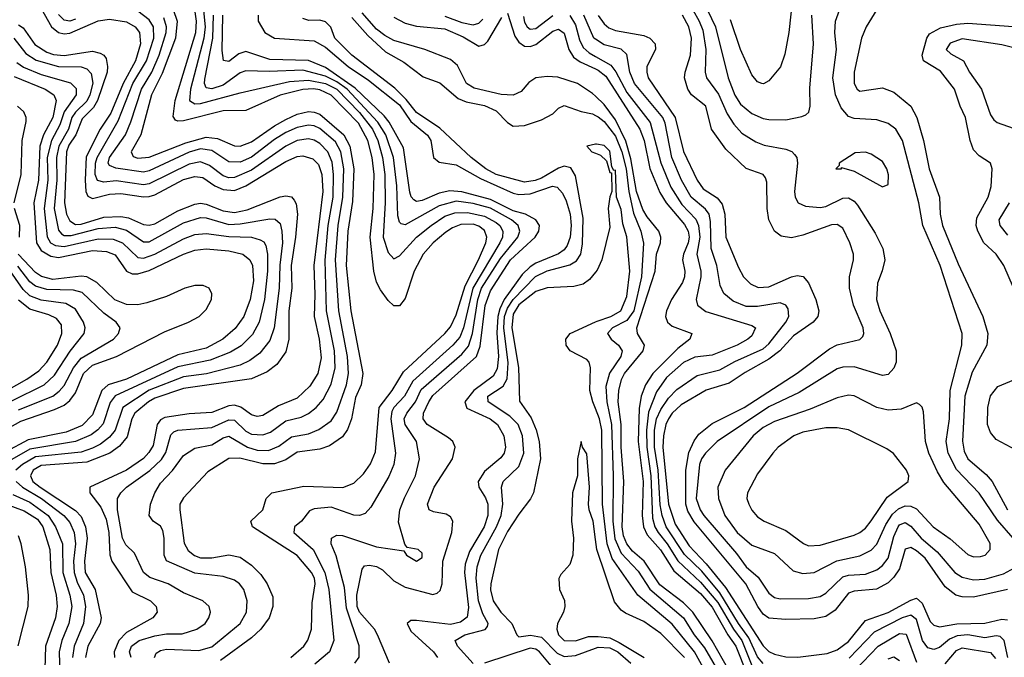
# Model space of a CAD drawing. Header units: inches. Extents: x 884549 to 1028252, y 526810 to 653624.
# Tile 389 of 656: x 907974 to 911439, y 626131 to 628375. Entities that reach past the tile are written whole.
import ezdxf

# ---------------------------------------------------------------- set-up
doc = ezdxf.new("R2010")
doc.units = ezdxf.units.IN
doc.header["$MEASUREMENT"] = 0
doc.layers.add('A9602', color=7, linetype='Continuous')
doc.layers.add('A9612', color=7, linetype='Continuous')

msp = doc.modelspace()

# ---------------------------------------------------------------- linework, layer by layer
at = {"layer": 'A9602', "color": 5}
for points, elevation in [([(908050, 628413.7), (908086.1, 628350), (908110, 628329.3), (908130, 628324.7), (908150, 628327.3), (908250, 628371), (908290, 628376.1), (908350, 628366.6), (908379.7, 628350), (908395.8, 628330), (908399.4, 628290), (908381, 628230), (908337.9, 628150), (908294.4, 628045.6), (908256.7, 627990), (908207.7, 627892.3), (908203.8, 627810), (908207.2, 627770), (908213.7, 627753.7), (908230, 627745.6), (908290, 627760.7), (908330, 627762.9), (908410, 627751.5), (908430, 627752.4), (908450, 627758.2), (908550, 627811.8), (908590, 627823.2), (908618.9, 627818.9), (908661.1, 627790), (908690, 627776.8), (908730, 627774.2), (908770, 627789.7), (908910, 627876.1), (908950, 627893.4), (908970, 627896), (909005.6, 627885.6), (909025.4, 627865.4), (909036.9, 627830), (909040.9, 627770), (909008.8, 627510), (909012.4, 627407.6), (909009.7, 627330), (909027.5, 627250), (909035.1, 627184.9), (909022.5, 627130), (908995.2, 627084.8), (908950, 627043.3), (908884.5, 627015.5), (908830, 626981.6), (908810, 626978.8), (908790, 626983.8), (908751.5, 627011.5), (908730, 627018.2), (908710, 627015.8), (908650, 626993), (908570, 626988.2), (908485, 626975), (908470, 626966.5), (908457.5, 626950), (908443.9, 626876.1), (908428.7, 626851.3), (908409.2, 626830.8), (908350, 626789.3), (908220.2, 626730), (908220.6, 626710), (908259.9, 626659.9), (908277.8, 626617.8), (908287.8, 626570), (908291.4, 626491.4), (908298.1, 626470), (908370, 626361.5), (908434.2, 626330), (908454.3, 626310), (908457.3, 626290), (908442.4, 626270), (908350, 626218.5), (908323.2, 626190), (908305.9, 626150), (908307.6, 626130)], 2580), ([(908366.4, 626130), (908360.9, 626150), (908367.2, 626170), (908394.7, 626190), (908450, 626206.7), (908490, 626213.7), (908545.8, 626214.2), (908596.8, 626230), (908626.2, 626250), (908639.8, 626270), (908645.6, 626290), (908640.4, 626310), (908618, 626330), (908550, 626358.5), (908496.8, 626390), (908431.4, 626411.4), (908409.7, 626429.7), (908378.1, 626498.1), (908347.2, 626527.2), (908335.6, 626550), (908318.1, 626650), (908318.6, 626690), (908329.9, 626710), (908349.3, 626730), (908431.6, 626788.4), (908472.8, 626827.2), (908488, 626852), (908506.2, 626913.8), (908515.8, 626924.2), (908530, 626930), (908650, 626939.5), (908710, 626967.2), (908730, 626965.4), (908770, 626926.9), (908790, 626916.7), (908830, 626913.8), (908856.7, 626923.3), (908910, 626962.9), (908964, 626976), (908990, 626988.6), (909017.7, 627010), (909041.4, 627038.6), (909070, 627091.7), (909084.6, 627150), (909081.3, 627210), (909054.1, 627350), (909048.8, 627528.8), (909059.4, 627650), (909076.6, 627750), (909078.7, 627830), (909073.7, 627873.7), (909058.5, 627910), (909030, 627938.7), (909010, 627951), (908990, 627955.4), (908950, 627949.2), (908910.1, 627930), (908790, 627845.4), (908730, 627819.5), (908710, 627818.8), (908690, 627824.9), (908641.3, 627861.3), (908610, 627874.3), (908570, 627866.2), (908430, 627796.7), (908410, 627794), (908312.9, 627807.1), (908270, 627802.4), (908248.3, 627808.3), (908240.1, 627830), (908241.2, 627870), (908246.5, 627890), (908320.9, 628019.1), (908371.5, 628150), (908420, 628230), (908445.5, 628310), (908444.4, 628350), (908430, 628374.6), (908390, 628404.5)], 2560), ([(908513.7, 628410), (908527.6, 628370), (908521.9, 628310), (908474.8, 628185.2), (908437.6, 628110), (908400.1, 627970), (908366.7, 627910), (908373.3, 627893.3), (908390, 627887), (908430, 627890.7), (908559.1, 627940.9), (908630, 627960.9), (908670, 627956.7), (908730, 627930.9), (908750, 627929.9), (908790, 627944.7), (908870, 628001.6), (908910, 628023.9), (908950, 628042), (908990, 628051.3), (909010, 628049.7), (909030, 628041.7), (909114.7, 627970), (909135.4, 627930), (909150.1, 627850), (909145, 627735), (909128.5, 627630), (909122.8, 627510), (909138.9, 627350), (909181.5, 627130), (909175.3, 627090), (909155.1, 627044.9), (909141, 626970), (909126.9, 626933.1), (909110, 626907.2), (909064.6, 626875.4), (909030, 626863.5), (908950, 626853.5), (908910, 626826.5), (908870, 626811.5), (908830, 626811.7), (908748.4, 626831.6), (908709.9, 626830.1), (908636.5, 626783.5), (908550, 626692.7), (908537.9, 626670), (908536.9, 626650), (908553.2, 626533.2), (908566.7, 626506.7), (908588.8, 626488.8), (908610, 626480.8), (908650, 626481.2), (908710, 626492), (908750, 626483.2), (908790, 626454.8), (908822.4, 626422.4), (908844.9, 626390), (908864.3, 626344.3), (908865.2, 626310), (908852.2, 626270), (908822.2, 626230), (908790, 626199.9), (908680.4, 626119.6)], 2520), ([(908927.5, 626130), (908973.6, 626170), (908988.3, 626191.7), (909000.6, 626230), (909003.3, 626323.3), (909013.1, 626390), (909010.8, 626410), (909000.3, 626430), (908950, 626489.9), (908793.7, 626590), (908787.7, 626610), (908829.1, 626650), (908841, 626690), (908861.1, 626710), (908973.2, 626733.2), (909111, 626729), (909150, 626744), (909183.4, 626776.6), (909208, 626812), (909225.5, 626854.5), (909239.3, 627010), (909284.6, 627070), (909324.2, 627135.8), (909469.5, 627270), (909490, 627294.2), (909510, 627335.8), (909541.6, 627438.4), (909587.9, 627530), (909613.7, 627590), (909617.7, 627610), (909610, 627632.9), (909590, 627648.6), (909570, 627654.7), (909526.1, 627653.9), (909497.3, 627642.7), (909473, 627627), (909429.3, 627590), (909394.1, 627550), (909361.5, 627490), (909330, 627393.1), (909310, 627367.8), (909290, 627367.8), (909270, 627386.3), (909243.9, 627423.9), (909230, 627451.7), (909219.9, 627490), (909206.9, 627610), (909217.7, 627710), (909220.7, 627830), (909213.9, 627890), (909199.5, 627950), (909165.7, 628010), (909070, 628108.8), (909030, 628128.3), (909008.1, 628131.9), (908970, 628129.1), (908891, 628109), (908770, 628055.1), (908690, 628054.4), (908550, 628019.3), (908530, 628017.7), (908521.7, 628021.7), (908514, 628034), (908520.8, 628090), (908593.9, 628330), (908595.7, 628370), (908590.5, 628410)], 2480), ([(908618.8, 628430), (908626.2, 628350), (908621.5, 628310), (908574.8, 628130), (908571.8, 628090), (908590, 628079.1), (908610, 628080.1), (908750, 628117.8), (908923.2, 628156.8), (908990, 628162.3), (909050, 628149.8), (909090, 628129.8), (909170, 628048.1), (909215, 627990), (909233.9, 627950), (909250.5, 627890), (909258.3, 627830), (909259.4, 627730), (909253.2, 627610), (909270, 627555.7), (909290, 627533.7), (909310, 627543.2), (909370.2, 627609.8), (909421.3, 627650), (909470, 627682.8), (909504.7, 627695.3), (909550, 627696.4), (909610, 627683.3), (909650, 627661.3), (909663, 627650), (909674.2, 627630), (909673.1, 627610), (909663.2, 627590), (909567.9, 627430), (909536.1, 627290), (909522.4, 627257.6), (909498.2, 627230), (909357, 627103), (909327.8, 627050), (909290.8, 627010), (909283.8, 626996.2), (909280.2, 626970), (909296.1, 626850), (909290.3, 626810), (909272.7, 626767.3), (909210, 626659.7), (909190, 626637.7), (909169.9, 626630.1), (909150, 626631.2), (909070, 626659.9), (909010, 626653.9), (908993.9, 626646.1), (908965.6, 626610), (908940.4, 626590), (908938.2, 626570), (909006.9, 626510), (909047.8, 626430), (909062.1, 626370), (909079.9, 626190), (909063.7, 626150), (909012.9, 626107.1)], 2460), ([(908170, 628376.9), (908150, 628370), (908130, 628373.1), (908110, 628392.7)], 2560), ([(908448, 626130), (908454.6, 626145.4), (908470, 626155.7), (908490, 626159.6), (908604.7, 626155.3), (908650, 626168.3), (908749.4, 626250), (908771.9, 626290), (908774.1, 626330), (908762.8, 626370), (908747.6, 626390), (908730, 626402.5), (908690, 626415.9), (908590, 626427.4), (908491.1, 626471.1), (908482.6, 626490), (908482.2, 626550), (908477.6, 626577.6), (908470, 626592.1), (908443.9, 626610), (908429.9, 626630), (908434.2, 626670), (908448.9, 626710), (908470, 626743.5), (908512.1, 626787.9), (908550, 626841.4), (908590, 626866.8), (908650, 626878.2), (908690, 626903.2), (908710, 626909), (908775.5, 626870), (908810, 626860), (908850, 626859.2), (908886.3, 626873.7), (908930, 626906.5), (908990, 626917.7), (909026.9, 626933.1), (909070, 626963.6), (909090, 626993.7), (909123.7, 627090), (909131.4, 627130), (909127.6, 627190), (909096.8, 627350), (909085.3, 627530), (909094.8, 627650), (909111.5, 627750), (909115, 627850), (909104, 627910), (909085, 627945), (909030, 627992.1), (909010, 628001), (908990, 628003.3), (908950, 627995.4), (908910, 627977.6), (908870, 627953.6), (908790, 627891.5), (908750, 627873.8), (908710, 627874.2), (908650, 627914.6), (908610, 627920), (908570, 627908.2), (908430, 627842.4), (908410, 627838), (908311.8, 627851.8), (908290, 627861.2), (908285.5, 627870), (908289.7, 627890), (908346.2, 627970), (908365.1, 628014.9), (908402.3, 628130), (908438.5, 628190), (908465.1, 628250), (908489.4, 628330), (908490.1, 628350.1), (908481.6, 628381.6)], 2540), ([(909153.3, 626110), (909168, 626132), (909168.7, 626171.3), (909123.9, 626303.9), (909116.7, 626376.7), (909087.9, 626487.9), (909069.9, 626530), (909071.6, 626550), (909090, 626560.9), (909110, 626560.1), (909230, 626519.3), (909325.5, 626505.5), (909335.5, 626490), (909370, 626469.3), (909390, 626482), (909390, 626498), (909376, 626510), (909337.5, 626517.5), (909329.4, 626529.4), (909307.2, 626607.2), (909311.2, 626650), (909327.5, 626692.5), (909367.2, 626770), (909380.7, 626830), (909369.9, 626890), (909330.9, 626950), (909327.3, 626970), (909336, 626990), (909366.9, 627030), (909386.8, 627073.2), (909530, 627198.3), (909553.6, 627226.4), (909567.7, 627270), (909585.6, 627390), (909598.9, 627430), (909665.6, 627534.4), (909726.9, 627610), (909734.1, 627630), (909727.9, 627650), (909704.2, 627670), (909630, 627711.2), (909570, 627727.6), (909510, 627735.8), (909450, 627719.2), (909330, 627652.3), (909316.5, 627656.5), (909310, 627662.2), (909304.6, 627684.6), (909301.1, 627790), (909289.6, 627890), (909261.8, 627970), (909234.3, 628014.3), (909126.2, 628130), (909090, 628155.9), (909050, 628176.3), (908970, 628197.1), (908852, 628192), (908770, 628194.5), (908750, 628187.4), (908690, 628144.8), (908650, 628131.5), (908630, 628135), (908624.6, 628150), (908625.5, 628165.5), (908653, 628310), (908656.3, 628390)], 2440), ([(909275.6, 626110), (909233.4, 626210), (909222.1, 626230), (909169.9, 626290.1), (909161.8, 626310), (909160.8, 626350), (909178.8, 626441.2), (909186.8, 626453.2), (909204.4, 626455.6), (909230, 626450.4), (909250, 626439), (909290, 626400.3), (909330, 626378.5), (909427.7, 626352.3), (909443.3, 626356.7), (909453.5, 626366.5), (909460.1, 626390), (909463.1, 626470), (909494.9, 626570), (909497.8, 626610), (909490, 626625.3), (909474.8, 626634.8), (909430, 626642.8), (909415.1, 626650), (909409.4, 626670), (909432.3, 626730), (909496.6, 626830), (909505.7, 626870), (909498.5, 626890), (909483, 626903), (909408, 626950), (909393.2, 626970), (909395.3, 626990), (909413.1, 627030), (909428.1, 627051.9), (909581.6, 627190), (909593.9, 627226.1), (909611.3, 627368.7), (909630, 627420.6), (909701.2, 627530), (909788, 627610), (909800.3, 627630), (909802.6, 627650), (909789.9, 627670), (909753.2, 627690), (909710, 627702.5), (909630, 627742.2), (909530, 627769.4), (909487.1, 627772.9), (909450, 627764), (909390, 627738.9), (909370, 627734.8), (909360.5, 627740.5), (909351.1, 627751.1), (909347.3, 627767.3), (909323.9, 627923.9), (909274.6, 628014.6), (909256.9, 628036.9), (909154.3, 628134.3), (909050, 628206.6), (908990, 628231), (908854, 628234), (908770, 628263), (908745.6, 628254.4), (908710, 628228.1), (908690.6, 628230.6), (908686.8, 628266.8), (908688.5, 628390)], 2420), ([(908812.8, 628390), (908813.5, 628370), (908836.3, 628330), (908870, 628309.5), (909010, 628300.5), (909050, 628277.8), (909129.3, 628210), (909201.4, 628161.4), (909310, 628074.5), (909350, 628017), (909408.6, 627968.6), (909420.7, 627950), (909429.9, 627889.9), (909450, 627873.8), (909510, 627864.1), (909595.5, 627815.5), (909710, 627764.3), (909730, 627759.6), (909770, 627762), (909848.7, 627788.7), (909865.7, 627785.7), (909884.3, 627764.3), (909897.1, 627737.1), (909910.6, 627690), (909914.1, 627650), (909910.6, 627609.4), (909900.3, 627579.7), (909890, 627565.2), (909869.4, 627550.6), (909790, 627518.3), (909770, 627505.6), (909742.4, 627477.6), (909679.2, 627390), (909662.9, 627357.1), (909655.9, 627330), (909653.3, 627273.3), (909658.9, 627190), (909654.2, 627145.8), (909639.5, 627120.5), (909571.5, 627070), (909539.7, 627030), (909547.5, 627007.5), (909629.9, 626970), (909655.7, 626950), (909677.8, 626910), (909682.8, 626870), (909678.2, 626850), (909667, 626833), (909610, 626784.8), (909587.5, 626750), (909589.1, 626730), (909612.8, 626692.8), (909620.7, 626670), (909621.7, 626630), (909608.3, 626590), (909556.9, 626503.1), (909541.5, 626458.5), (909538.9, 626430), (909553.6, 626306.4), (909548.1, 626271.9), (909525.3, 626254.7), (909490, 626247.1), (909370, 626260.6), (909350, 626260.3), (909336.9, 626250), (909350, 626223), (909429.9, 626150), (909444.2, 626130)], 2380), ([(909570, 626108.9), (909514.9, 626170), (909505.7, 626190), (909539.7, 626210), (909611.4, 626228.6), (909620, 626240), (909622.9, 626250), (909603.8, 626283.8), (909588.2, 626330), (909580.6, 626410), (909584, 626450), (909596.2, 626490), (909651.7, 626590), (909668.4, 626630), (909674.5, 626670), (909669.5, 626730), (909674.6, 626750), (909730, 626802.5), (909747.4, 626850), (909743.7, 626910), (909727.4, 626950), (909699.2, 626979.2), (909622.3, 627030), (909621.7, 627050), (909674.9, 627085.1), (909688.8, 627111.2), (909692.6, 627167.4), (909677.9, 627290), (909679.7, 627330), (909690, 627359.8), (909710, 627390), (909789.1, 627470.9), (909830, 627490.5), (909910, 627511.6), (909933.6, 627526.4), (909948.7, 627550), (909954.5, 627585.5), (909956.1, 627676.1), (909930, 627825.4), (909913.6, 627853.6), (909890, 627859.4), (909870, 627852.1), (909810, 627816.5), (909788.3, 627808.3), (909750, 627802.8), (909650.7, 627830), (909614.3, 627850), (909562.6, 627890), (909452.6, 627992.6), (909370, 628047.7), (909334.4, 628094.4), (909293.7, 628133.7), (909142.1, 628250), (909083.2, 628310), (909068.4, 628348.4), (909050, 628367.2), (909030, 628372.4), (908991.8, 628371.8), (908970, 628378.4)], 2360), ([(909142.1, 628382.1), (909198.6, 628318.7), (909261.4, 628261.4), (909325.5, 628225.5), (909393.4, 628173.4), (909452.8, 628152.8), (909516.8, 628096.8), (909545.4, 628085.4), (909610, 628073.2), (909650, 628054), (909690, 628012.4), (909710, 627999.6), (909750, 628002), (909810, 628021.9), (909850, 628043), (909870, 628063.6), (909890, 628072.5), (909950, 628051.6), (909990, 628043.1), (910000, 628037.9)], 2360), ([(910000, 628105.7), (909990, 628115.4), (909936.3, 628150), (909867.1, 628172.9), (909830, 628175.3), (909790, 628169.6), (909765.9, 628154.1), (909738.5, 628121.5), (909710, 628109.2), (909668.2, 628111.8), (909573.7, 628133.7), (909546.7, 628150), (909514, 628214), (909490, 628235.1), (909399.4, 628270), (909290, 628301.6), (909258.5, 628318.5), (909230, 628341.5), (909179, 628399)], 2380), ([(909290, 628383.2), (909330, 628362.8), (909370, 628352.2), (909470, 628342), (909534, 628314), (909590, 628281.3), (909610, 628286.8), (909621.2, 628298.8), (909670, 628382.4)], 2420), ([(909470, 628386.7), (909530, 628364.3), (909570, 628357), (909590, 628362.2), (909603.9, 628376.1)], 2440), ([(909690, 628397.7), (909716.3, 628316.3), (909730, 628295.7), (909750, 628281), (909770, 628280.3), (909790, 628287.7), (909850, 628333.9), (909870, 628341.2), (909890, 628327.1), (909906, 628270), (909923.1, 628243.1), (909946.5, 628226.5), (910000, 628202)], 2420), ([(909746.2, 628386.2), (909750, 628365.4), (909759.6, 628350), (909770, 628341.5), (909790, 628343.2), (909850, 628389.3)], 2440), ([(909909.6, 628389.6), (909930, 628356.6), (909943.3, 628303.3), (909956.6, 628276.6), (909977.9, 628257.9), (910000, 628245.2)], 2440), ([(910000, 628306.4), (909994.5, 628310), (909958.7, 628390)], 2460), ([(907970, 628356.5), (907986.2, 628346.2), (908027.1, 628287.1), (908070, 628259.9), (908092.4, 628252.4), (908130, 628249.2), (908230, 628263.4), (908257.2, 628257.2), (908269.9, 628249.9), (908277.9, 628237.9), (908283.4, 628210), (908281.4, 628190), (908247.9, 628090), (908233.8, 628066.2), (908194, 628026), (908171.6, 627970), (908146.5, 627933.5), (908138.6, 627910), (908131.1, 627730), (908139.2, 627690), (908150, 627666.5), (908170, 627654.5), (908190, 627655.2), (908270, 627679.5), (908330, 627682.4), (908357, 627677), (908410, 627653.9), (908430, 627651.1), (908450, 627656.4), (908530, 627702.2), (908590, 627725.7), (908610, 627728.5), (908630, 627725.2), (908690, 627701.9), (908730, 627696), (908774.3, 627705.7), (908890, 627751.3), (908910, 627755.3), (908930, 627751.6), (908940.2, 627740.2), (908947.3, 627727.3), (908950.9, 627690.9), (908944.9, 627610), (908929.4, 627510), (908931, 627430), (908921.5, 627350), (908920.4, 627250), (908910, 627206), (908878.8, 627161.2), (908844.6, 627135.4), (908790, 627111.4), (908550, 627076.6), (908450, 627043.3), (908427.3, 627030), (908379.4, 626990), (908368.8, 626970), (908352.7, 626907.3), (908325.5, 626874.5), (908290.7, 626850), (908210, 626817.9), (908050, 626806.2), (908021.8, 626790), (908012, 626770), (908020.6, 626750), (908045.5, 626730), (908170, 626648.1), (908190, 626626.3), (908206, 626590), (908211.5, 626550), (908201.8, 626470), (908203.8, 626430), (908239.3, 626370), (908261.2, 626270), (908257.2, 626250), (908213.8, 626170), (908206, 626130)], 2620), ([(907952.9, 628310), (907996, 628256), (908032.2, 628232.2), (908110, 628210), (908190, 628208.7), (908210, 628201.9), (908225.6, 628185.6), (908230.9, 628150.9), (908221.2, 628110), (908210, 628088.5), (908170.8, 628049.2), (908157.9, 628030), (908145.3, 627990), (908112.2, 627930), (908103, 627890), (908104.5, 627810), (908095.8, 627710), (908110, 627633.5), (908121.1, 627621.1), (908130, 627615.6), (908155.4, 627615.4), (908250, 627639.4), (908310, 627644.7), (908350, 627634.2), (908410, 627593), (908430, 627592.8), (908550, 627659.6), (908610, 627678.5), (908630, 627677.1), (908710, 627653.8), (908750, 627656.2), (908853.9, 627673.9), (908872.4, 627672.4), (908890, 627657.2), (908896.7, 627630), (908899, 627590), (908889.2, 627510.8), (908886.6, 627430), (908869.7, 627290.3), (908854.6, 627245.4), (908819, 627201), (908784.3, 627175.7), (908750, 627159.3), (908631.4, 627128.6), (908550, 627117.8), (908430, 627070.8), (908336.5, 627010), (908309.4, 626930), (908290, 626905.2), (908258.3, 626881.7), (908230, 626866.6), (908190, 626853.2), (908030, 626836.8), (907983.4, 626810), (907960.1, 626790)], 2640), ([(907964.2, 628224.2), (907987.1, 628207.1), (908050, 628182), (908152.6, 628152.6), (908172.8, 628132.8), (908172.3, 628110), (908130.2, 628050), (908115.5, 628004.5), (908085.7, 627950), (908070.8, 627890), (908072.5, 627810), (908059.8, 627710), (908070.2, 627610.2), (908082.1, 627590), (908100.5, 627580.5), (908130, 627576.5), (908250, 627603.5), (908302.6, 627602.6), (908335.4, 627590), (908390, 627538.3), (908410, 627535.9), (908450, 627549.5), (908550, 627604), (908590, 627618.8), (908630, 627622.3), (908710, 627611.5), (908790, 627609), (908820.6, 627600.6), (908832.5, 627592.5), (908839.6, 627579.6), (908845.9, 627550), (908846.2, 627490), (908835.4, 627390), (908816.3, 627310), (908793.4, 627266.6), (908753.3, 627226.7), (908715.4, 627204.6), (908643.7, 627176.3), (908530, 627153), (908310, 627051.3), (908292, 627028), (908267.1, 626952.9), (908248.8, 626931.2), (908225.8, 626914.2), (908170, 626890), (908010, 626863.8), (907930, 626818.1)], 2660), ([(907954.2, 628174.2), (908063.6, 628130), (908093.7, 628110), (908101.9, 628090), (908090.5, 628030), (908057.6, 627970), (908044.7, 627930), (908040.7, 627810), (908023.4, 627730), (908033.6, 627590), (908050, 627562.8), (908083, 627543), (908110, 627537.5), (908230, 627562.3), (908279.6, 627559.6), (908310, 627547), (908349.2, 627490), (908370, 627480.2), (908390, 627480.7), (908430, 627492.1), (908550, 627549.9), (908590, 627564.2), (908630, 627568.6), (908710, 627561.5), (908759.4, 627550), (908783.9, 627530), (908792.7, 627510), (908796.2, 627456.2), (908785.4, 627390), (908762.4, 627330), (908732.4, 627287.6), (908689, 627251), (908630, 627218.7), (908530, 627196), (908350, 627109.6), (908284.7, 627090), (908263.3, 627070), (908230, 626984.8), (908193.3, 626946.7), (908137.1, 626922.9), (908003.3, 626896.7), (907925.5, 626854.5)], 2680), ([(907954.6, 627730), (907979.6, 627830), (907982.3, 627950), (907996.2, 628016.2), (907996.4, 628030), (907988.8, 628050), (907966.7, 628070)], 2720), ([(910000, 627936.2), (909969, 627930), (909987.3, 627910), (910000, 627905.1)], 2340), ([(907973.8, 627610), (907974.3, 627650), (907956.1, 627710)], 2720), ([(907836.7, 626883.3), (907977.4, 626962.6), (908097, 627003), (908130, 627018.6), (908150, 627035.1), (908170, 627061.8), (908199, 627130), (908230, 627158.6), (908314.3, 627190), (908483.8, 627276.2), (908568, 627310), (908605.7, 627330), (908630, 627354.8), (908649.3, 627390), (908650.4, 627410.4), (908640.7, 627430), (908619, 627439), (908590, 627439.1), (908555.2, 627430), (908490, 627400.7), (908421.5, 627378.5), (908390, 627371.5), (908350, 627372.3), (908308.4, 627388.4), (908245.4, 627450), (908210.7, 627470), (908190, 627472), (908090, 627460.9), (908051.2, 627471.2), (908030, 627485.6), (907969.1, 627549.1)], 2720), ([(907945.9, 627034.1), (908060.4, 627090), (908096.4, 627123.6), (908151.5, 627208.5), (908201.3, 627270), (908204, 627290), (908198.6, 627310), (908170, 627356.4), (908136.1, 627376.1), (908050, 627388.1), (908010, 627403.4), (907985.6, 627425.6), (907913.4, 627530)], 2760), ([(907970, 627001.7), (908090.3, 627050), (908112.8, 627067.2), (908130, 627087.6), (908163, 627150), (908190, 627183.5), (908303.6, 627250), (908321.4, 627270), (908327.2, 627290), (908313.8, 627310), (908270, 627342.4), (908194.2, 627414.2), (908163.4, 627423.4), (908070, 627425.1), (908030, 627437.6), (908010, 627452.4), (907967.7, 627507.7)], 2740), ([(910000, 627486.1), (909979.5, 627460.5), (909956.1, 627443.9), (909924.1, 627435.9), (909830, 627431.4), (909790, 627417.8), (909730, 627370.9), (909710, 627338.7), (909705.1, 627290), (909729.1, 627150.9), (909732.7, 627032.7), (909774.2, 626974.2), (909791.6, 626931.6), (909802.4, 626890), (909806.1, 626830), (909782.1, 626710), (909771.5, 626688.5), (909730, 626635.1), (909690, 626573.3), (909658.7, 626510), (909631.2, 626390), (909630.9, 626369.1), (909640.1, 626330), (909667.4, 626290), (909705.9, 626250), (909722.8, 626210), (909730, 626203.6), (909771.3, 626208.7), (909810, 626201.9), (909865.4, 626145.4), (909890, 626133.6), (909930, 626137.8), (910000, 626163.2)], 2340), ([(907830, 627015.3), (907999, 627110), (908041.2, 627138.8), (908069.6, 627170), (908107.1, 627230), (908122.3, 627270), (908120.5, 627300.5), (908103.1, 627323.1), (908076.6, 627336.6), (908010, 627356.6), (907970, 627387.4)], 2780), ([(910000, 627006.1), (909990.6, 627030), (909980.6, 627070), (909982.9, 627150), (909977.2, 627170), (909970, 627178.6), (909911.3, 627210), (909896.3, 627230), (909896.1, 627250), (909911.1, 627270), (910000, 627311.3)], 2340), ([(910000, 626545.1), (909992, 626610), (909977.9, 626650), (909975.6, 626670), (909978.8, 626730), (909970, 626846.8), (909954.4, 626870), (909949.4, 626890.6), (909936.9, 626830), (909936.8, 626770), (909919.1, 626710), (909915.4, 626610), (909922.4, 626550), (909920.5, 626490), (909910, 626457.3), (909878, 626422), (909871.5, 626408.5), (909873, 626370), (909890.7, 626330.7), (909892.7, 626310), (909887.9, 626290), (909866.6, 626250), (909864.3, 626230), (909869.9, 626210), (909890, 626189.9), (909930, 626188.8), (909975.5, 626204.5), (910000, 626204.8)], 2320), ([(907961.8, 626750), (907984.4, 626730), (908050.2, 626690), (908129.3, 626630), (908150, 626605.9), (908165.6, 626570), (908170.8, 626530), (908163.7, 626470), (908165.5, 626430), (908175.9, 626395.9), (908197.9, 626350), (908205.2, 626310), (908198.6, 626250), (908165.9, 626170), (908159.8, 626130)], 2640), ([(907950, 626704), (908010, 626677.2), (908073.6, 626630), (908100.3, 626590), (908125.1, 626530), (908126.1, 626430), (908150.9, 626350), (908156.9, 626310), (908147, 626250), (908122.5, 626190), (908113.2, 626150), (908116.5, 626030), (908130.8, 625910), (908124.6, 625870), (908078.2, 625761.8), (908002.4, 625637.6), (907987.7, 625572.3), (907972.9, 625550)], 2660), ([(907926.9, 626670), (907990, 626646.6), (908037.1, 626617.1), (908055.2, 626590), (908080.1, 626510), (908083, 626430), (908102.8, 626350), (908106.3, 626310), (908099.9, 626270), (908065.3, 626170), (908058.2, 625930), (908047.2, 625850), (908018.8, 625770), (907930, 625596.1)], 2680), ([(907968.4, 626171.6), (908003.5, 626310), (908004.7, 626350), (907994.5, 626450), (907979.6, 626530), (907970, 626558.6)], 2720), ([(909850, 626093.6), (909803.3, 626150), (909790, 626159.7), (909770, 626163.1), (909610, 626110.3)], 2360)]:
    msp.add_lwpolyline(points, dxfattribs=dict(at, elevation=elevation))
at = {"layer": 'A9612', "color": 5}
for points, elevation in [([(910320.3, 628450), (910365.1, 628370), (910377.3, 628337.3), (910388.5, 628270), (910386.2, 628190), (910390.5, 628170), (910433.1, 628113.1), (910463.3, 628043.3), (910486.5, 628006.5), (910515.2, 627975.2), (910564.6, 627944.6), (910593.6, 627933.6), (910670, 627919.3), (910690.5, 627910.5), (910700.5, 627900.5), (910708, 627890), (910711.1, 627870), (910700.4, 627770), (910702.8, 627750), (910712.9, 627730), (910739.1, 627719.1), (910790, 627713.7), (910810, 627717.6), (910870, 627746.8), (910890, 627748.3), (910910, 627736.4), (910921.6, 627721.6), (910983.8, 627623.8), (911011.3, 627570), (911018.1, 627530), (911009.2, 627490.8), (910992, 627448), (910988.7, 627390), (911000.3, 627350), (911037.2, 627270), (911057.6, 627210), (911058.4, 627170), (911050, 627148.6), (911030, 627126.6), (911010, 627123.2), (910910, 627153.8), (910870, 627152.1), (910850, 627145.9), (910717, 627063), (910610, 627012.4), (910428.4, 626890), (910386.6, 626850), (910372.9, 626830), (910366.4, 626810), (910354.3, 626690), (910368.1, 626650), (910381, 626630), (910496.5, 626496.5), (910530, 626449.7), (910572.8, 626412.8), (910610, 626357.3), (910630, 626341.9), (910650, 626337.5), (910750, 626338.2), (910790, 626345.5), (910810, 626356.9), (910870, 626414.3), (910890, 626420.5), (910950, 626424), (910990, 626438.8), (911010, 626453.7), (911030, 626480.4), (911050, 626556.3), (911064.8, 626590), (911070, 626597.2), (911090, 626605.8), (911110, 626593), (911146.3, 626550), (911202.6, 626502.6), (911264.3, 626430), (911290, 626412.8), (911330, 626404.1), (911370, 626405.8), (911435.5, 626424.5), (911473.8, 626446.2)], 2540), ([(910364.9, 628470), (910422.6, 628350), (910466.4, 628170), (910490, 628109.5), (910510, 628076.9), (910550, 628044), (910590, 628027.2), (910610, 628023.8), (910670, 628022.8), (910726.3, 628033.7), (910739.6, 628040.4), (910750.4, 628049.6), (910754.9, 628070), (910754.3, 628134.3), (910766.9, 628290), (910761.2, 628390)], 2560), ([(910695.6, 628470), (910680.8, 628330), (910666.5, 628253.5), (910651, 628209), (910610, 628159.6), (910591.2, 628148.8), (910584.9, 628150), (910570, 628156.1), (910550, 628180.2), (910510, 628270.2), (910474.7, 628374.7)], 2580), ([(911469.5, 626550), (911414.1, 626614.1), (911350, 626708.5), (911270, 626792.2), (911241, 626850), (911234.2, 626890), (911245.4, 626970), (911248.5, 627070), (911289.3, 627229.3), (911290.8, 627270), (911213.4, 627510), (911151.9, 627650), (911137.5, 627730), (911080.3, 627950), (911056.8, 627990), (911030, 628009.2), (910990, 628022.1), (910910, 628026.5), (910890, 628034.5), (910864.9, 628064.9), (910844.3, 628110), (910835.2, 628170), (910847.9, 628270), (910842.5, 628330), (910844, 628370), (910880.5, 628470)], 2540), ([(910990.5, 628410), (910952.2, 628350), (910936.6, 628310), (910909.9, 628190), (910910.4, 628150.4), (910920.6, 628130), (910930, 628123.2), (911010, 628135.2), (911050, 628119.9), (911109.9, 628069.9), (911130.8, 628030.8), (911154.7, 627950), (911174.1, 627850), (911210.6, 627750.6), (911212.6, 627690), (911221.5, 627650), (911276.1, 627516.1), (911362.7, 627330), (911380.6, 627270), (911376.6, 627230), (911325.4, 627134.6), (911300.2, 627050), (911291.7, 626891.7), (911297, 626857), (911310.7, 626830), (911374.2, 626774.2), (911395.4, 626750), (911450.3, 626650)], 2520), ([(910010, 628389.1), (910030, 628360.1), (910046.5, 628346.5), (910070, 628337.1), (910170, 628318.7), (910191, 628310), (910209.5, 628290), (910210.6, 628270), (910180.9, 628210), (910180.1, 628190), (910185.9, 628170), (910279.8, 628030), (910310, 627910.9), (910357.4, 627810), (910379.4, 627779.4), (910427.7, 627747.7), (910445.6, 627725.6), (910454.7, 627690), (910458.2, 627610), (910502.7, 627502.7), (910521, 627470), (910544.9, 627444.9), (910572.5, 627432.5), (910610, 627434.6), (910690, 627470.4), (910710, 627474.2), (910730.7, 627470.7), (910750, 627448.3), (910775.2, 627390), (910785.8, 627350), (910782.5, 627330), (910765.6, 627310), (910697.3, 627262.7), (910648.5, 627210), (910610, 627180.3), (910526.2, 627133.8), (910470, 627095.4), (910390, 627071.2), (910301, 627019), (910270.4, 626990), (910257.4, 626970), (910248, 626950), (910238.9, 626910), (910236.9, 626870), (910257.5, 626670), (910280.2, 626600.2), (910330, 626523), (910390, 626459.9), (910457, 626377), (910590, 626171), (910610, 626152.1), (910630, 626141.7), (910670, 626133), (910712.2, 626132.2), (910815.7, 626144.3), (910850, 626158), (910890, 626186.6), (910950, 626260.2), (911030, 626288.7), (911110, 626332.6), (911130, 626339.1), (911150, 626322.2), (911177.4, 626257.4), (911190, 626243.7), (911210, 626238.1), (911271.6, 626248.4), (911370, 626251.3), (911430, 626265.1), (911450, 626262.8)], 2480), ([(911450, 626369.3), (911330, 626343.3), (911290, 626343.8), (911267.4, 626350), (911230, 626379), (911159.5, 626479.5), (911130, 626506.1), (911110, 626517.4), (911090, 626511.4), (911070, 626442.2), (911050, 626412.6), (911030, 626393.6), (910989, 626371), (910910, 626364.3), (910890, 626357), (910843.5, 626296.5), (910810, 626274.2), (910770, 626266.9), (910670, 626263.8), (910610, 626268.8), (910590, 626282.9), (910571.1, 626310), (910529.6, 626389.6), (910347.7, 626607.7), (910325.4, 626645.4), (910317.5, 626670), (910317.6, 626790), (910328.5, 626851.5), (910346.9, 626893.1), (910363.2, 626916.8), (910410, 626954.1), (910523.6, 627010), (910709.6, 627130.4), (910823.3, 627216.7), (910850, 627230.5), (910930.5, 627249.5), (910940.3, 627259.7), (910944.6, 627270), (910941.4, 627290), (910907.6, 627370), (910894, 627430), (910893.4, 627470), (910907.5, 627530), (910907.5, 627550), (910895.2, 627590), (910870, 627641.2), (910850, 627654.5), (910830, 627652.7), (910730, 627616.3), (910690, 627606.7), (910653.1, 627613.1), (910630, 627631), (910609.6, 627670), (910604.4, 627710), (910603.4, 627803.4), (910598.6, 627818.6), (910590, 627830.1), (910530, 627850.8), (910459, 627919), (910408.6, 627990), (910388.8, 628070), (910338, 628110), (910325.1, 628130), (910313.6, 628170), (910315.5, 628190), (910334.7, 628250), (910337.9, 628310), (910328.8, 628350), (910306.2, 628390)], 2520), ([(911531.8, 627290), (911436.7, 627510), (911410.2, 627550.2), (911365.9, 627590), (911344.8, 627630), (911339.9, 627650), (911342, 627678), (911381.4, 627750), (911391.7, 627788.3), (911395.4, 627850), (911390, 627869.6), (911350, 627896.2), (911330, 627916.8), (911318.4, 627950), (911301.9, 628030), (911283.1, 628070), (911263.6, 628130), (911213.5, 628193.5), (911154, 628230), (911149.9, 628250), (911166.2, 628310), (911174.9, 628325.1), (911214.1, 628345.9), (911270, 628359.4), (911310, 628362.1), (911470, 628350.8)], 2480), ([(910590, 626108.8), (910570, 626132.8), (910539.9, 626199.9), (910503.8, 626250), (910437.7, 626357.7), (910373.8, 626433.8), (910312.9, 626492.9), (910249.1, 626590), (910234.6, 626630), (910227.5, 626667.5), (910220.2, 626790), (910208.1, 626870), (910208.2, 626930), (910215.1, 626970), (910230, 627003.5), (910256.9, 627043.1), (910286.2, 627073.8), (910357.3, 627122.7), (910437.7, 627142.3), (910490, 627171.4), (910590, 627217), (910610, 627234.7), (910669.2, 627310), (910680.6, 627330), (910677.4, 627357.4), (910670.1, 627370.1), (910650, 627378.2), (910570, 627365.7), (910530, 627365.2), (910484.4, 627384.4), (910451.8, 627411.8), (910439.1, 627439.1), (910427.3, 627510), (910407.2, 627570), (910404.5, 627664.5), (910399.6, 627690), (910387.4, 627707.4), (910336.6, 627750), (910302.5, 627810), (910268.1, 627890), (910245.1, 628010), (910237.2, 628030), (910137.7, 628150), (910120.3, 628190), (910110, 628251.8), (910090.9, 628270.9), (910030, 628286.6), (910000, 628306.4)], 2460), ([(911510, 628266.7), (911430, 628285.8), (911290, 628306.9), (911247.8, 628292.2), (911233.6, 628270), (911250, 628254.1), (911294.4, 628230), (911316.2, 628190), (911358.7, 628130), (911390, 628039.7), (911402, 628022), (911413.4, 628013.4), (911470, 627993.2)], 2460), ([(910000, 628245.2), (910054.1, 628214.1), (910071.6, 628191.6), (910110, 628118.4), (910192.7, 628012.7), (910230.5, 627870.5), (910265.4, 627785.4), (910304, 627724), (910352.9, 627672.9), (910363, 627650), (910366.8, 627610), (910356.5, 627550), (910370.4, 627490), (910370.7, 627470), (910354.2, 627390), (910358.4, 627370), (910388, 627348), (910550, 627298.2), (910563.2, 627290), (910550, 627262.8), (910535.9, 627250), (910498.7, 627230), (910410, 627194.7), (910350, 627187.2), (910310, 627168.9), (910250, 627116.1), (910214.3, 627065.7), (910186.6, 626993.4), (910180, 626930), (910180.2, 626870), (910194.6, 626770), (910200.9, 626620.9), (910209.4, 626590), (910220.3, 626570), (910252.8, 626530), (910290.3, 626470.3), (910370, 626395.5), (910430, 626324.4), (910485.3, 626230), (910515.3, 626190), (910550, 626102.5)], 2440), ([(910000, 628202), (910010, 628197.4), (910036.2, 628176.2), (910156.3, 627990), (910171.7, 627950), (910191.6, 627851.6), (910226.9, 627766.9), (910248.8, 627730), (910313.5, 627653.5), (910326.5, 627630), (910329.8, 627610), (910325.8, 627590), (910309.4, 627550), (910306.5, 627530), (910314.6, 627490), (910313.8, 627470), (910305.9, 627450), (910266.9, 627390), (910249.8, 627350), (910246.9, 627330), (910253.1, 627310), (910270, 627296.2), (910339.6, 627270), (910331.5, 627250), (910290, 627217.9), (910202.1, 627130), (910176.1, 627090), (910161.2, 627050), (910153.5, 627006.5), (910150.6, 626890), (910167.8, 626750), (910164.4, 626630), (910168.9, 626590), (910181.6, 626561.6), (910228.9, 626508.9), (910275.8, 626435.8), (910370, 626355.4), (910410, 626307.2), (910465.8, 626210), (910494.2, 626170), (910532.9, 626072.9)], 2420), ([(910470, 626083.1), (910410, 626189.4), (910342.6, 626290), (910310, 626323.1), (910226.3, 626386.3), (910171.4, 626470), (910130, 626505.2), (910110.3, 626530), (910099.1, 626559.1), (910093.8, 626590), (910099.6, 626750), (910090.8, 626870), (910090.7, 626950), (910080.3, 627030), (910082.2, 627070), (910091.6, 627108.4), (910102, 627130), (910167.9, 627210), (910172, 627230), (910147.9, 627270), (910145.7, 627290), (910210, 627490), (910214.2, 627550), (910228.2, 627590), (910230.1, 627610), (910222.4, 627630), (910181.5, 627681.5), (910167, 627707), (910144.8, 627770), (910124.5, 627884.5), (910106.7, 627946.7), (910070, 628022.2), (910030, 628076.5), (910000, 628105.7)], 2380), ([(910000, 628037.9), (910010, 628032.7), (910030, 628016.5), (910070, 627964.8), (910093, 627910), (910107.6, 627850), (910117.1, 627770), (910133.6, 627693.6), (910159.8, 627630), (910168.4, 627588.4), (910162, 627470), (910134.5, 627350), (910110, 627315.7), (910060.1, 627290), (910042.3, 627270), (910055.7, 627250), (910081, 627230), (910094.1, 627210), (910089.2, 627190), (910049.4, 627130.6), (910036.1, 627083.9), (910039.8, 627030), (910056.6, 626950), (910062.3, 626770), (910061.3, 626610), (910068.1, 626548.1), (910090, 626497.3), (910150, 626434.8), (910190.7, 626370.7), (910309.5, 626270), (910346.8, 626210), (910384, 626164), (910449.9, 626049.9)], 2360), ([(910000, 627311.3), (910006, 627314), (910054, 627330), (910089.2, 627350), (910110, 627401.1), (910120.8, 627490), (910110, 627610.5), (910096.6, 627656.6), (910090, 627707.3), (910074, 627750), (910070, 627844.9), (910064, 627844), (910057.1, 627857.1), (910050, 627911.9), (910030, 627932.2), (910003.1, 627936.9), (910000, 627936.2)], 2340), ([(910000, 627905.1), (910018.1, 627898.1), (910038.3, 627878.3), (910050, 627837.2), (910056, 627836), (910057, 627770), (910050, 627751.3), (910044.8, 627710), (910050, 627644.7), (910022.8, 627530), (910006.2, 627493.8), (910000, 627486.1)], 2340), ([(911455.3, 627730), (911419.5, 627670), (911422.5, 627650), (911450, 627616.7)], 2460), ([(911479.7, 626859.7), (911410, 626898), (911390, 626921.8), (911379.7, 626950), (911380.5, 627010), (911390, 627051), (911415.6, 627084.4), (911486.6, 627113.4)], 2480), ([(910391.3, 626071.3), (910348.1, 626150), (910270, 626247.7), (910148.9, 626350), (910058.5, 626478.5), (910040.9, 626530), (910025.1, 626670), (910022.7, 626930), (910014.2, 626970), (910000, 627006.1)], 2340), ([(910312.9, 626130), (910230, 626215), (910170, 626256.9), (910105.9, 626285.9), (910090, 626297.4), (910066.7, 626326.7), (910004.3, 626510), (910000, 626545.1)], 2320), ([(911450.9, 626130.9), (911437.6, 626190), (911424.1, 626204.1), (911410, 626206.9), (911370, 626200.2), (911310, 626209.8), (911272.9, 626207.1), (911245.5, 626194.5), (911210, 626165.7), (911190, 626158.7), (911170, 626164.8), (911150.4, 626190), (911130, 626263.8), (911110, 626279.6), (911079.7, 626270), (910980.7, 626219.3), (910892.4, 626127.6)], 2460), ([(910000, 626204.8), (910010, 626204.9), (910050, 626199.5), (910083.4, 626183.4), (910170.8, 626130.8)], 2320), ([(910914.1, 626085.9), (910994.6, 626170), (911070, 626214.5), (911092.9, 626212.9), (911130, 626113.9)], 2440), ([(910000, 626163.2), (910010, 626166.8), (910050, 626164.4), (910078.4, 626150), (910124.2, 626110)], 2340), ([(911230, 626108.5), (911270, 626155.6), (911290, 626164.6), (911390, 626148.2), (911407.4, 626127.4)], 2440), ([(911030, 626125.3), (911050, 626132.8), (911070, 626120.1)], 2420)]:
    msp.add_lwpolyline(points, dxfattribs=dict(at, elevation=elevation))
for points, elevation in [([(910950, 627909), (910913.7, 627906.3), (910858, 627870), (910858, 627862), (910846, 627850), (910866, 627850), (910866, 627854), (910910, 627841.1), (911010, 627786.7), (911030, 627794.8), (911031.3, 627828.7), (911024.8, 627850), (911010, 627875.3), (910970, 627901.7)], 2560), ([(910890, 627053.3), (910850, 627044.3), (910755.3, 627004.7), (910630, 626961.3), (910590, 626940.1), (910554.3, 626910), (910456.4, 626790), (910430.1, 626730), (910433.3, 626690), (910455.6, 626630), (910498.1, 626570), (910550, 626526.1), (910630, 626495.9), (910695.7, 626435.7), (910730, 626425.7), (910770, 626429.6), (910849.2, 626470.8), (910930, 626488.5), (910970, 626507.9), (910990.4, 626529.6), (911021.6, 626598.4), (911044.8, 626635.2), (911066, 626654), (911090, 626664.1), (911110, 626663.2), (911130, 626654.1), (911188.1, 626590), (911248.4, 626548.4), (911310, 626492.7), (911330, 626485.2), (911354.6, 626485.4), (911371, 626490), (911388.9, 626510), (911388.4, 626531.6), (911350, 626600.2), (911225.7, 626745.7), (911203.8, 626783.8), (911172.9, 626850), (911160.8, 626890), (911154.4, 626994.4), (911150, 627011.8), (911140.4, 627020.4), (911130, 627026.6), (911075.6, 627004.4), (911030, 627001.3), (910990, 627009.9), (910910, 627050.9)], 2560), ([(910810, 626938.5), (910730, 626923.9), (910698.2, 626910), (910643, 626870), (910623.5, 626850), (910570, 626776.8), (910534.8, 626710), (910533.1, 626690), (910539.8, 626670), (910550, 626649.2), (910570, 626625.3), (910594, 626610), (910670, 626576.9), (910731.5, 626531.5), (910750, 626523.8), (910790, 626525.4), (910910, 626560.5), (910930, 626570.1), (910950, 626586.1), (910970, 626611.2), (911025.8, 626694.2), (911099.8, 626750), (911102.2, 626770), (911094, 626790), (911048.3, 626848.3), (911025, 626865), (910890, 626931.7), (910850, 626938.1)], 2580)]:
    msp.add_lwpolyline(points, close=True, dxfattribs=dict(at, elevation=elevation))

doc.saveas('drawing.dxf')
